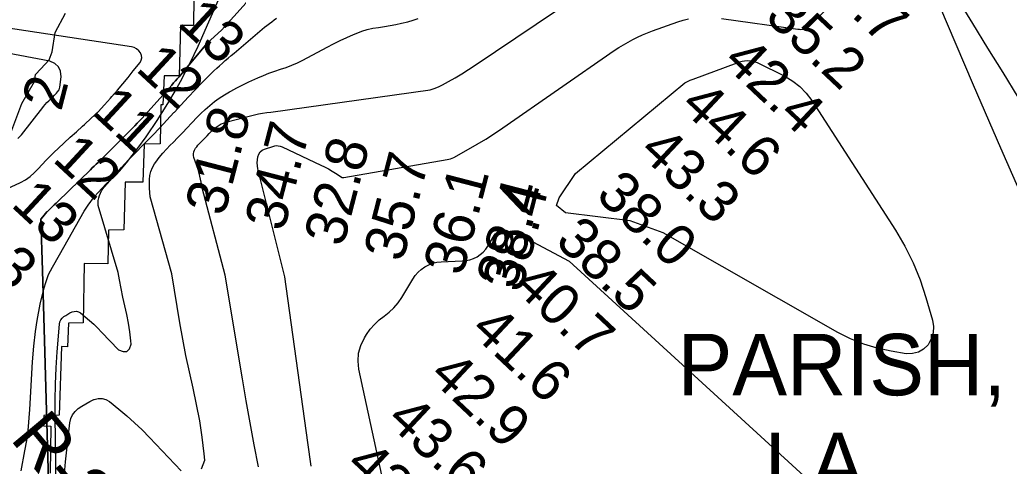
# Model space of a CAD drawing. Extents: x 3161665 to 3199565, y 885729 to 911164.
# Drawn here: x 3177300 to 3178911, y 907706 to 908432 of the extents above; entities that cross this region are included whole.
import ezdxf

# ---------------------------------------------------------------- set-up
doc = ezdxf.new("R2010")
doc.units = 0
for name, color, linetype in [('V-RIVR-EDGE', 7, 'Continuous'), ('V-RIVR-RANG', 7, 'Continuous'), ('V-RIVR-RANG-IDEN', 7, 'Continuous'), ('V-RRAP-RVMT', 7, 'Continuous'), ('V-SITE-VEGE', 7, 'Continuous'), ('V-TOPO-DPTH', 7, 'Continuous'), ('V-TOPO-GNAM-IDEN', 7, 'Continuous'), ('V-TOPO-MAJR', 7, 'Continuous'), ('V-TOPO-MINR', 7, 'Continuous'), ('V-TOPO-WATR', 7, 'Continuous')]:
    doc.layers.add(name, color=color, linetype=linetype)

msp = doc.modelspace()

# ---------------------------------------------------------------- linework, layer by layer
at = {"layer": 'V-RIVR-EDGE'}
msp.add_lwpolyline([(3177279.9, 908235.6), (3177303.1, 908296.5), (3177323.5, 908332.1), (3177325, 908343.6), (3177333.7, 908352.4), (3177347.6, 908367.1), (3177352.3, 908380.5), (3177357, 908411.9), (3177374.2, 908443.2)], dxfattribs=at)
at = {"layer": 'V-RRAP-RVMT'}
msp.add_lwpolyline([(3177584.2, 908561.3), (3177582.4, 908423.4), (3177561.1, 908423.2), (3177559.2, 908341.1), (3177534.5, 908341.3), (3177532.7, 908294.2), (3177529.3, 908294.1), (3177528, 908230.5), (3177502.3, 908229.8), (3177500, 908168.1), (3177471, 908168.3), (3177469.3, 908090.9), (3177443.9, 908090.2), (3177443, 908035.3), (3177404.4, 908035.8), (3177402.6, 907939.1), (3177378.8, 907938.9), (3177377.5, 907900.5), (3177367.4, 907900.8), (3177364, 907789.3), (3177338.9, 907788.5), (3177338.2, 907771.9), (3177350.2, 907771.4), (3177349.3, 907694.9)], dxfattribs=at)
at = {"layer": 'V-SITE-VEGE'}
for p, q in [((3177589.9, 908389.6), (3177632.3, 908485.8)), ((3177577, 908362.5), (3177589.9, 908389.6)), ((3177561.4, 908332), (3177577, 908362.5)), ((3177552.5, 908316.1), (3177561.4, 908332)), ((3177542.5, 908299.2), (3177552.5, 908316.1)), ((3177524.3, 908270.4), (3177542.5, 908299.2)), ((3177505.3, 908242.1), (3177524.3, 908270.4)), ((3177492, 908223.6), (3177505.3, 908242.1)), ((3177473.4, 908199.7), (3177492, 908223.6)), ((3177462.2, 908186.4), (3177473.4, 908199.7)), ((3177440.2, 908165.5), (3177457, 908180.9)), ((3177457, 908180.9), (3177462.2, 908186.4)), ((3177421.5, 908144.8), (3177433.1, 908158.2)), ((3177433.1, 908158.2), (3177440.2, 908165.5)), ((3177410.7, 908130.8), (3177421.5, 908144.8)), ((3177404.3, 908120.9), (3177410.7, 908130.8)), ((3177364.5, 908050.1), (3177404.3, 908120.9)), ((3177352.7, 908030), (3177364.5, 908050.1)), ((3177346.6, 908017.8), (3177352.7, 908030)), ((3177341.8, 908005), (3177346.6, 908017.8)), ((3177339.2, 907996.2), (3177341.8, 908005)), ((3177332.9, 907969.7), (3177339.2, 907996.2)), ((3177328, 907943.1), (3177332.9, 907969.7)), ((3177325.3, 907925.3), (3177328, 907943.1)), ((3177322.6, 907901.4), (3177325.3, 907925.3)), ((3177320.4, 907875.8), (3177322.6, 907901.4)), ((3177316, 907798.6), (3177320.4, 907875.8)), ((3177313.2, 907764.4), (3177316, 907798.6)), ((3177311, 907747.8), (3177313.2, 907764.4)), ((3177308.1, 907731.3), (3177311, 907747.8)), ((3177302, 907698.3), (3177308.1, 907731.3))]:
    msp.add_line(p, q, dxfattribs=at)
at = {"layer": 'V-TOPO-DPTH'}
for points in [[(3177872.6, 908651.7), (3177856.3, 908644.2), (3177838.6, 908632.4), (3177820.8, 908619.5), (3177797.2, 908595.9), (3177759.3, 908559.3), (3177699, 908495.6), (3177668.2, 908460.2), (3177628, 908415.4), (3177604.7, 908394.5)], [(3177872.6, 908651.7), (3177856.3, 908644.2), (3177838.6, 908632.4), (3177820.8, 908619.5), (3177797.2, 908595.9), (3177759.3, 908559.3), (3177699, 908495.6), (3177668.2, 908460.2), (3177628, 908415.4), (3177604.7, 908394.5)], [(3177547, 908019), (3177512, 908144.5), (3177511.3, 908151.5), (3177510.8, 908158.4), (3177510.6, 908165.4), (3177510.6, 908172.4), (3177511.4, 908179.2), (3177512.9, 908185.7), (3177515.6, 908191.9), (3177519, 908197.8), (3177521.4, 908201), (3177526.8, 908208.2), (3177532.4, 908215.2), (3177538.4, 908221.9), (3177544.7, 908228.3), (3177549.3, 908233), (3177557, 908240.7), (3177564.5, 908248.5), (3177571.9, 908256.4), (3177579.3, 908264.4), (3177580.6, 908265.9), (3177587.4, 908273.1), (3177594.3, 908280.1), (3177601.5, 908286.7), (3177608.9, 908293.2), (3177616.6, 908299.3), (3177624.5, 908305.1), (3177632.8, 908310.4), (3177641.3, 908315.3), (3177643.3, 908316.4), (3177653, 908321.5), (3177662.8, 908326.5), (3177672.7, 908331.3), (3177682.6, 908335.9), (3177687.1, 908337.9), (3177696.2, 908341.8), (3177705.4, 908345.5), (3177714.7, 908348.8), (3177724.2, 908351.9), (3177733.6, 908355), (3177742.8, 908358.6), (3177751.8, 908362.6), (3177760.7, 908367), (3177800, 908387.8), (3177810.6, 908393.3), (3177821.3, 908398.6), (3177832.1, 908403.6), (3177843, 908408.4), (3177847.4, 908410.3), (3177856.3, 908413.7), (3177865.3, 908416.5), (3177874.5, 908418.6), (3177883.9, 908420.1), (3177893.4, 908421.4), (3177902.8, 908422.9), (3177912.1, 908424.7), (3177921.4, 908426.8), (3177931.4, 908429.3), (3177940, 908431.7), (3177948.5, 908434.6)], [(3177296.3, 908239.1), (3177302.4, 908245.3), (3177337, 908289.8), (3177338.3, 908291.4), (3177341, 908294.6), (3177343.9, 908297.6), (3177346.9, 908300.5), (3177348.7, 908302.1), (3177350.3, 908303.6), (3177353.4, 908306.7), (3177356.3, 908310), (3177359.3, 908313.3), (3177361, 908315.1), (3177363.5, 908318.7), (3177364.8, 908323), (3177366.9, 908339.7), (3177365.8, 908348.6), (3177362.7, 908356), (3177356.6, 908361.2), (3177348.5, 908364.9), (3177250.2, 908383.4)], [(3177296.3, 908239.1), (3177302.4, 908245.3), (3177337, 908289.8), (3177338.3, 908291.4), (3177341, 908294.6), (3177343.9, 908297.6), (3177346.9, 908300.5), (3177348.7, 908302.1), (3177350.3, 908303.6), (3177353.4, 908306.7), (3177356.3, 908310), (3177359.3, 908313.3), (3177361, 908315.1), (3177363.5, 908318.7), (3177364.8, 908323), (3177366.9, 908339.7), (3177365.8, 908348.6), (3177362.7, 908356), (3177356.6, 908361.2), (3177348.5, 908364.9), (3177250.2, 908383.4)], [(3177604.7, 908394.5), (3177558.9, 908339.7), (3177556, 908336.3), (3177553.1, 908332.9), (3177550.1, 908329.6), (3177547.1, 908326.2), (3177498.7, 908272.4), (3177494.8, 908268.2), (3177491, 908264.1), (3177487, 908260), (3177483, 908256), (3177427, 908200.5), (3177423.9, 908197.5), (3177420.8, 908194.4), (3177417.6, 908191.4), (3177414.5, 908188.3), (3177361.4, 908136.9), (3177358.6, 908134.2), (3177355.8, 908131.4), (3177353, 908128.7), (3177350.1, 908126), (3177344.7, 908120.7), (3177344.5, 908120.5), (3177344, 908120), (3177343.9, 908119.9), (3177337.3, 908112.1), (3177334, 908108), (3177336.5, 908024.3)], [(3177604.7, 908394.5), (3177558.9, 908339.7), (3177556, 908336.3), (3177553.1, 908332.9), (3177550.1, 908329.6), (3177547.1, 908326.2), (3177498.7, 908272.4), (3177494.8, 908268.2), (3177491, 908264.1), (3177487, 908260), (3177483, 908256), (3177427, 908200.5), (3177423.9, 908197.5), (3177420.8, 908194.4), (3177417.6, 908191.4), (3177414.5, 908188.3), (3177361.4, 908136.9), (3177358.6, 908134.2), (3177355.8, 908131.4), (3177353, 908128.7), (3177350.1, 908126), (3177344.7, 908120.7), (3177344.5, 908120.5), (3177344, 908120), (3177343.9, 908119.9), (3177337.3, 908112.1), (3177334, 908108), (3177336.5, 908024.3)], [(3177336.5, 908024.3), (3177363.6, 907073.6)], [(3177336.5, 908024.3), (3177363.6, 907073.6)], [(3177595.5, 907702), (3177600.8, 907715.9), (3177599.8, 907726.4), (3177596.6, 907753.3), (3177592.7, 907780), (3177587.6, 907806.6), (3177581.9, 907833.1), (3177575.8, 907859.5), (3177570.1, 907886), (3177565, 907912.6), (3177560.2, 907939.2), (3177547, 908019)], [(3177370.6, 907674.1), (3177374.1, 907713.3), (3177381, 907776.9), (3177382.7, 907783.7), (3177385.4, 907789.9), (3177389.6, 907795.3), (3177394.8, 907800), (3177400.9, 907804), (3177407.2, 907807.8), (3177413.7, 907811.2), (3177420.4, 907814.4), (3177420.5, 907814.4), (3177427.1, 907816.1), (3177433.5, 907816.4), (3177439.7, 907814.5), (3177445.7, 907811.2), (3177460.7, 907799.1), (3177473.7, 907788.1), (3177486.5, 907776.8), (3177498.8, 907765), (3177510.8, 907752.9), (3177562.4, 907698.4)]]:
    msp.add_lwpolyline(points, dxfattribs=at)
at = {"layer": 'V-TOPO-MAJR'}
for points in [[(3178942.1, 908121.1), (3178896.8, 908223.5), (3178852.4, 908326.2), (3178769.3, 908521.6), (3178766.8, 908526.8), (3178764, 908531.8), (3178760.7, 908536.4), (3178757, 908540.9), (3178715.1, 908587.7)], [(3178347, 908085.6), (3178293.4, 908105.5), (3178188, 908118.1), (3178173.5, 908130.5), (3178177.7, 908142.9), (3178204.6, 908182.2), (3178382.3, 908329.9), (3178386.8, 908332), (3178391.3, 908334), (3178395.9, 908335.8), (3178467.6, 908362.6), (3178471.6, 908363.9), (3178475.7, 908365), (3178479.8, 908365.6), (3178484, 908366), (3178488.1, 908365.9), (3178492.2, 908365.4), (3178496.2, 908364.3), (3178500, 908362.7), (3178545.4, 908340.5), (3178558.2, 908332.8), (3178570, 908323.9), (3178580.2, 908313.2), (3178589.3, 908301.3), (3178725.3, 908090.2), (3178740.5, 908064), (3178754.2, 908037.1), (3178765.5, 908009.2), (3178775.1, 907980.5), (3178785.7, 907943.8), (3178787.2, 907933.2), (3178786.8, 907922.9), (3178783.6, 907913.2), (3178778.6, 907903.7), (3178771.1, 907896.5), (3178762.7, 907891.4), (3178753.1, 907889.2), (3178742.7, 907889.1), (3178718.7, 907893), (3178695.9, 907898), (3178673.7, 907904.5), (3178652.3, 907913.4), (3178631.4, 907923.8), (3178347, 908085.6)], [(3178054.1, 908054.3), (3178058.2, 908059), (3178061.8, 908064.2), (3178073.8, 908084.4)], [(3178073.8, 908084.4), (3178101.1, 908089.3), (3178194.1, 908039.5), (3178844.1, 907445.6)], [(3177896.1, 907658.8), (3177851.8, 907863.7), (3177850.5, 907877.1), (3177851.3, 907890.1), (3177855, 907902.6), (3177860.7, 907914.7), (3177864.3, 907920.4), (3177870.4, 907929), (3177877.1, 907936.9), (3177884.8, 907944), (3177893.1, 907950.4), (3177901.3, 907956.9), (3177908.9, 907964), (3177915.5, 907972), (3177921.5, 907980.7), (3177939.4, 908010.5), (3177943.5, 908016.3), (3177948.1, 908021.6), (3177953.4, 908026.3), (3177959.1, 908030.4), (3177965.4, 908033.7), (3177971.9, 908036.3), (3177978.7, 908037.8), (3177985.8, 908038.6), (3178020, 908040), (3178026.3, 908040.7), (3178032.4, 908042), (3178038.3, 908044.1), (3178044.1, 908046.8), (3178049.3, 908050.3), (3178054.1, 908054.3)]]:
    msp.add_lwpolyline(points, dxfattribs=at)
at = {"layer": 'V-TOPO-MINR'}
for points in [[(3178925.4, 908306.6), (3178900.7, 908346.5), (3178876.1, 908386.5), (3178851.5, 908426.5), (3178827.1, 908466.5), (3178794.5, 908519.9), (3178786.2, 908533.2), (3178777.7, 908546.3), (3178768.8, 908559.1), (3178759.7, 908571.9), (3178749.9, 908585.2)], [(3178442.3, 908434.5), (3178566.5, 908417.3), (3178569, 908417.1), (3178571.5, 908416.9), (3178574, 908417), (3178576.5, 908417.2), (3178578.9, 908417.8), (3178583.2, 908419.9), (3178585.1, 908421.5), (3178644.2, 908481.6)], [(3177634.3, 908016.8), (3177596.7, 908159), (3177595.1, 908168.5), (3177593, 908178), (3177590.4, 908187.3), (3177587.5, 908196.5), (3177583.2, 908208.6), (3177582.6, 908211.6), (3177582.5, 908214.6), (3177583.1, 908217.6), (3177584.2, 908220.5), (3177585.9, 908223.3), (3177587.7, 908226), (3177589.8, 908228.5), (3177592, 908230.9), (3177594.9, 908233.8), (3177598.2, 908237.1), (3177601.5, 908240.5), (3177604.7, 908243.9), (3177607.9, 908247.4), (3177608.8, 908248.4), (3177611.6, 908251.3), (3177614.5, 908254), (3177617.6, 908256.6), (3177620.8, 908259), (3177624.2, 908261.1), (3177627.7, 908262.9), (3177631.4, 908264.4), (3177635.1, 908265.6), (3177675.3, 908276.3), (3177681.8, 908277.9), (3177688.4, 908279.3), (3177695, 908280.5), (3177701.7, 908281.5), (3177708.4, 908282.1), (3177967.6, 908318.7), (3177974.6, 908320.8), (3177981.4, 908323.6), (3177988, 908326.8), (3177997.5, 908331.9), (3178008.6, 908338.2), (3178019.6, 908344.7), (3178030.5, 908351.4), (3178041.2, 908358.4), (3178173.7, 908447.8)], [(3177459.7, 908021.2), (3177427.2, 908130.2), (3177427.2, 908134.4), (3177427.5, 908138.5), (3177428.3, 908142.6), (3177429.4, 908146.6), (3177431, 908150.5), (3177432.8, 908154.1), (3177435.1, 908157.6), (3177437.6, 908160.9), (3177454.2, 908179.8), (3177465.4, 908192.3), (3177476.8, 908204.6), (3177488.4, 908216.7), (3177500.2, 908228.7), (3177503.7, 908232.1), (3177515.7, 908244.2), (3177527.6, 908256.5), (3177539.2, 908268.9), (3177550.7, 908281.4), (3177551.3, 908282.1), (3177562.5, 908294.3), (3177573.8, 908306.4), (3177585.2, 908318.4), (3177596.8, 908330.2), (3177611.3, 908344.9), (3177615.8, 908349.3), (3177620.3, 908353.6), (3177624.9, 908357.8), (3177629.6, 908361.9), (3177634.3, 908366), (3177639, 908370.1), (3177643.8, 908374.2), (3177648.5, 908378.2), (3177686.5, 908410.9), (3177690.3, 908414.1), (3177694.1, 908417.2), (3177698, 908420.3), (3177702, 908423.3), (3177706, 908426.3), (3177709.9, 908429.3), (3177713.9, 908432.3), (3177717.8, 908435.3)], [(3177547, 908019), (3177512, 908144.5), (3177511.3, 908151.5), (3177510.8, 908158.4), (3177510.6, 908165.4), (3177510.6, 908172.4), (3177511.4, 908179.2), (3177512.9, 908185.7), (3177515.6, 908191.9), (3177519, 908197.8), (3177521.4, 908201), (3177526.8, 908208.2), (3177532.4, 908215.2), (3177538.4, 908221.9), (3177544.7, 908228.3), (3177549.3, 908233), (3177557, 908240.7), (3177564.5, 908248.5), (3177571.9, 908256.4), (3177579.3, 908264.4), (3177580.6, 908265.9), (3177587.4, 908273.1), (3177594.3, 908280.1), (3177601.5, 908286.7), (3177608.9, 908293.2), (3177616.6, 908299.3), (3177624.5, 908305.1), (3177632.8, 908310.4), (3177641.3, 908315.3), (3177643.3, 908316.4), (3177653, 908321.5), (3177662.8, 908326.5), (3177672.7, 908331.3), (3177682.6, 908335.9), (3177687.1, 908337.9), (3177696.2, 908341.8), (3177705.4, 908345.5), (3177714.7, 908348.8), (3177724.2, 908351.9), (3177733.6, 908355), (3177742.8, 908358.6), (3177751.8, 908362.6), (3177760.7, 908367), (3177800, 908387.8), (3177810.6, 908393.3), (3177821.3, 908398.6), (3177832.1, 908403.6), (3177843, 908408.4), (3177847.4, 908410.3), (3177856.3, 908413.7), (3177865.3, 908416.5), (3177874.5, 908418.6), (3177883.9, 908420.1), (3177893.4, 908421.4), (3177902.8, 908422.9), (3177912.1, 908424.7), (3177921.4, 908426.8), (3177931.4, 908429.3), (3177940, 908431.7), (3177948.5, 908434.6)], [(3177731.1, 908014.3), (3177687.1, 908190.2), (3177686.6, 908195), (3177686.4, 908199.9), (3177686.6, 908204.7), (3177687.2, 908209.6), (3177688.7, 908213.8), (3177690.9, 908217.4), (3177694.1, 908220.1), (3177698.1, 908222.2), (3177713.1, 908226.9), (3177714.8, 908227.3), (3177718.4, 908227.7), (3177720.2, 908227.6), (3177723.7, 908226.9), (3177725.4, 908226.4), (3177727.1, 908225.7), (3177789.9, 908196), (3177796, 908193), (3177802.1, 908189.8), (3177808, 908186.4), (3177813.9, 908182.8), (3177824.8, 908175.9), (3177825.1, 908175.7), (3177826.2, 908175.6), (3177827.3, 908176.1), (3177995.4, 908204.9), (3177998.2, 908205.4), (3178000.9, 908206.2), (3178003.5, 908207.2), (3178006.1, 908208.4), (3178030.1, 908221.7), (3178044.5, 908229.9), (3178058.7, 908238.4), (3178072.6, 908247.3), (3178086.3, 908256.5), (3178267.6, 908382.3), (3178274.9, 908387.2), (3178282.4, 908391.9), (3178290, 908396.2), (3178297.7, 908400.4), (3178305.5, 908404.3), (3178313.5, 908408), (3178321.6, 908411.3), (3178329.8, 908414.4), (3178371.3, 908429.1), (3178379.9, 908431.7), (3178388.6, 908433.8)], [(3177278.7, 908157.3), (3177300.6, 908167.8), (3177308.7, 908172.3), (3177316.3, 908177.4), (3177323.3, 908183.4), (3177329.8, 908190), (3177336, 908197), (3177342.4, 908203.9), (3177349, 908210.5), (3177355.8, 908217), (3177361.9, 908222.8), (3177371.8, 908232), (3177381.8, 908241.2), (3177391.8, 908250.3), (3177402, 908259.3), (3177405, 908262), (3177416.1, 908272.3), (3177427, 908282.8), (3177437.5, 908293.8), (3177447.6, 908305.1), (3177449.7, 908307.5), (3177458.6, 908317.8), (3177467.3, 908328.2), (3177476, 908338.7), (3177484.5, 908349.2), (3177495.4, 908362.8), (3177497.4, 908366.6), (3177498.3, 908370.6), (3177497.8, 908374.6), (3177496.2, 908378.7), (3177493.2, 908382.2), (3177489.8, 908385.1), (3177485.8, 908387.1), (3177481.3, 908388.4), (3177226.6, 908426.9)], [(3177296.3, 908239.1), (3177302.4, 908245.3), (3177337, 908289.8), (3177338.3, 908291.4), (3177341, 908294.6), (3177343.9, 908297.6), (3177346.9, 908300.5), (3177348.7, 908302.1), (3177350.3, 908303.6), (3177353.4, 908306.7), (3177356.3, 908310), (3177359.3, 908313.3), (3177361, 908315.1), (3177363.5, 908318.7), (3177364.8, 908323), (3177366.9, 908339.7), (3177365.8, 908348.6), (3177362.7, 908356), (3177356.6, 908361.2), (3177348.5, 908364.9), (3177250.2, 908383.4)], [(3177296.3, 908239.1), (3177302.4, 908245.3), (3177337, 908289.8), (3177338.3, 908291.4), (3177341, 908294.6), (3177343.9, 908297.6), (3177346.9, 908300.5), (3177348.7, 908302.1), (3177350.3, 908303.6), (3177353.4, 908306.7), (3177356.3, 908310), (3177359.3, 908313.3), (3177361, 908315.1), (3177363.5, 908318.7), (3177364.8, 908323), (3177366.9, 908339.7), (3177365.8, 908348.6), (3177362.7, 908356), (3177356.6, 908361.2), (3177348.5, 908364.9), (3177250.2, 908383.4)], [(3177367.8, 907072), (3177357.5, 907787.2), (3177357.4, 907813.5), (3177357.9, 907839.8), (3177359.1, 907866.1), (3177360.7, 907892.4), (3177364.2, 907937.1), (3177365, 907940.8), (3177366.3, 907944.1), (3177368.5, 907946.9), (3177371.2, 907949.4), (3177374.5, 907951.5), (3177377.9, 907953.6), (3177381.3, 907955.4), (3177384.9, 907957.1), (3177384.9, 907957.1), (3177388.4, 907958), (3177391.9, 907958.1), (3177395.1, 907957.1), (3177398.3, 907955.4), (3177406.3, 907948.9), (3177413.2, 907943.1), (3177420, 907937.1), (3177426.6, 907930.8), (3177432.9, 907924.4), (3177460.4, 907895.4), (3177467.8, 907892.6), (3177473.9, 907892.8), (3177478, 907897.3), (3177480.8, 907904.7), (3177480.3, 907910.3), (3177478.6, 907924.6), (3177476.5, 907938.8), (3177473.8, 907952.9), (3177470.7, 907967), (3177467.5, 907981.1), (3177464.5, 907995.1), (3177461.8, 908009.3), (3177459.7, 908021.2)], [(3177595.5, 907702), (3177600.8, 907715.9), (3177599.8, 907726.4), (3177596.6, 907753.3), (3177592.7, 907780), (3177587.6, 907806.6), (3177581.9, 907833.1), (3177575.8, 907859.5), (3177570.1, 907886), (3177565, 907912.6), (3177560.2, 907939.2), (3177547, 908019)], [(3177688.5, 907705.2), (3177681.5, 907740.9), (3177674.9, 907776.6), (3177668.5, 907812.4), (3177662.4, 907848.2), (3177634.3, 908016.8)], [(3177773.8, 907705.9), (3177768.7, 907744.6), (3177731.1, 908014.3)], [(3177370.6, 907674.1), (3177374.1, 907713.3), (3177381, 907776.9), (3177382.7, 907783.7), (3177385.4, 907789.9), (3177389.6, 907795.3), (3177394.8, 907800), (3177400.9, 907804), (3177407.2, 907807.8), (3177413.7, 907811.2), (3177420.4, 907814.4), (3177420.5, 907814.4), (3177427.1, 907816.1), (3177433.5, 907816.4), (3177439.7, 907814.5), (3177445.7, 907811.2), (3177460.7, 907799.1), (3177473.7, 907788.1), (3177486.5, 907776.8), (3177498.8, 907765), (3177510.8, 907752.9), (3177562.4, 907698.4)]]:
    msp.add_lwpolyline(points, dxfattribs=at)
at = {"layer": 'V-TOPO-WATR'}
for points in [[(3177604.7, 908394.5), (3177628, 908415.4), (3177668.2, 908460.2), (3177699, 908495.6), (3177759.3, 908559.3), (3177797.2, 908595.9), (3177820.8, 908619.5), (3177838.6, 908632.4), (3177856.3, 908644.2), (3177872.6, 908651.7)], [(3177336.5, 908024.3), (3177334, 908108), (3177337.3, 908112.1), (3177343.9, 908119.9), (3177344, 908120), (3177344.5, 908120.5), (3177344.7, 908120.7), (3177350.1, 908126), (3177353, 908128.7), (3177355.8, 908131.4), (3177358.6, 908134.2), (3177361.4, 908136.9), (3177414.5, 908188.3), (3177417.6, 908191.4), (3177420.8, 908194.4), (3177423.9, 908197.5), (3177427, 908200.5), (3177483, 908256), (3177487, 908260), (3177491, 908264.1), (3177494.8, 908268.2), (3177498.7, 908272.4), (3177547.1, 908326.2), (3177550.1, 908329.6), (3177553.1, 908332.9), (3177556, 908336.3), (3177558.9, 908339.7), (3177604.7, 908394.5)], [(3177363.6, 907073.6), (3177336.5, 908024.3)]]:
    msp.add_lwpolyline(points, dxfattribs=at)

# ---------------------------------------------------------------- texts
at = {"layer": 'V-RIVR-RANG'}
for s, rotation, p in [('34.7', 316.7683, (3178579.1, 908507.7)), ('35.2', 316.7683, (3178510.8, 908434.6)), ('13', 317.2383, (3177554.3, 908424.4)), ('12', 317.2383, (3177486.6, 908350.8)), ('42.4', 316.7683, (3178442.5, 908361.6)), ('2', 75.4783, (3177366.8, 908282.1)), ('11', 317.2383, (3177414.6, 908281.2)), ('44.6', 316.7683, (3178372.8, 908289.9)), ('31.8', 75.4783, (3177632.4, 908111.1)), ('34.7', 75.4783, (3177729.3, 908086.3)), ('12', 317.2383, (3177351.1, 908203.6)), ('32.8', 75.4783, (3177826.1, 908061.4)), ('43.3', 316.7683, (3178305.9, 908215.6)), ('35.7', 75.4783, (3177923, 908036.6)), ('36.1', 75.4783, (3178020.5, 908014.1)), ('38.0', 316.7683, (3178235.4, 908144.5)), ('13', 317.2383, (3177283.4, 908130)), ('38.4', 75.4783, (3178106.8, 907992)), ('38.4', 75.4783, (3178116.7, 907986.9)), ('38.5', 316.7683, (3178169.2, 908069.5)), ('13', 317.2383, (3177215.7, 908056.5)), ('40.7', 316.7683, (3178100.9, 907996.5)), ('41.6', 316.7683, (3178031.2, 907924.7)), ('42.9', 316.7683, (3177964.1, 907850.6)), ('43.6', 316.7683, (3177894.6, 907778.7)), ('42.9', 316.7683, (3177827.4, 907704.6))]:
    msp.add_text(s, height=67, rotation=rotation, dxfattribs=at).set_placement(p)
at = {"layer": 'V-RIVR-RANG-IDEN'}
msp.add_text('R-301.75', height=83, rotation=309.9205, dxfattribs=at).set_placement((3177282.4, 907750.4))
at = {"layer": 'V-TOPO-GNAM-IDEN'}
for s, p in [('PARISH,', (3178370.6, 907821.4)), ('LA.', (3178512.3, 907660.5))]:
    msp.add_text(s, height=100, dxfattribs=at).set_placement(p)

doc.saveas('drawing.dxf')
